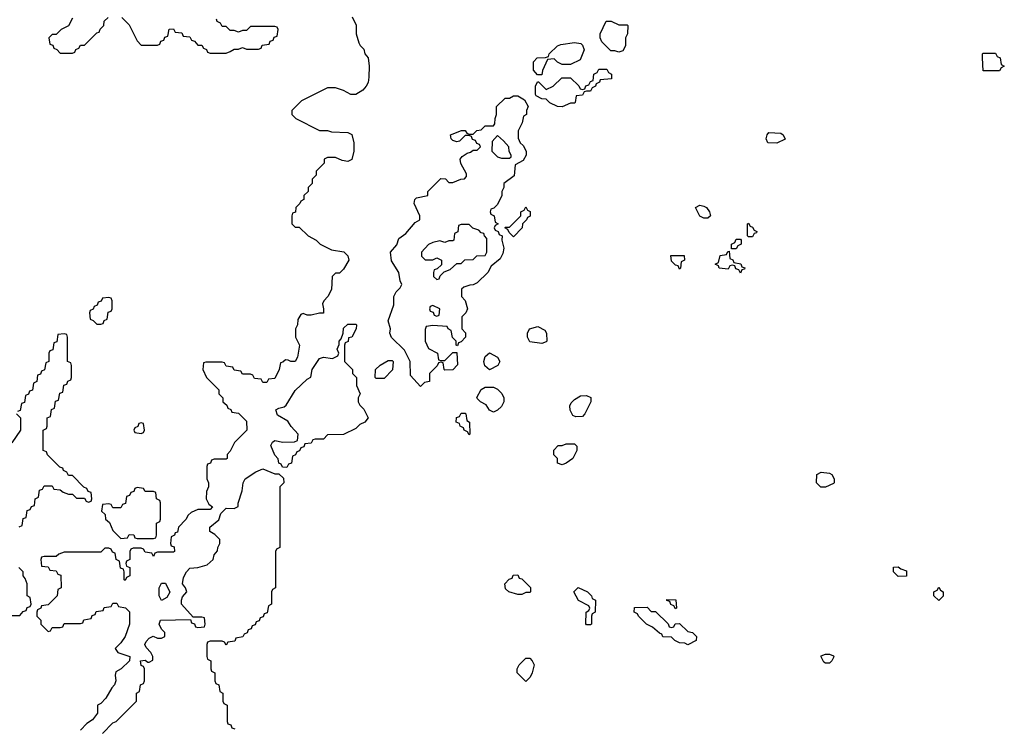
# Model space of a CAD drawing. Header units: inches. Extents: x 2701323 to 2964515, y 494916 to 722124.
# Tile 653 of 656: x 2898250 to 2903114, y 705196 to 708699. Entities that reach past the tile are written whole.
import ezdxf

# ---------------------------------------------------------------- set-up
doc = ezdxf.new("R2010")
doc.units = ezdxf.units.IN
doc.header["$MEASUREMENT"] = 0
doc.layers.add('C8790', color=7, linetype='Continuous')
doc.layers.add('C9700', color=7, linetype='Continuous')

msp = doc.modelspace()

# ---------------------------------------------------------------- linework, layer by layer
at = {"layer": 'C8790', "color": 2, "elevation": 2}
for points in [[(2899892.7, 708712.7), (2899911.6, 708671.6), (2899912, 708630), (2899925.4, 708585.4), (2899931.6, 708571.6), (2899950, 708554), (2899954, 708530), (2899972, 708510), (2899976, 708470), (2899974.4, 708414.4), (2899970.5, 708389.5), (2899961, 708370), (2899944.7, 708350), (2899910, 708329), (2899886, 708330), (2899850, 708348.7), (2899810, 708362), (2899770, 708362), (2899642, 708298), (2899594, 708250), (2899594, 708230), (2899614, 708210), (2899730, 708152), (2899770, 708151.3), (2899790, 708144.7), (2899870, 708142), (2899890, 708132), (2899901, 708090), (2899901, 708050), (2899890, 708008), (2899870, 707998), (2899843.1, 708003.1), (2899810, 708018), (2899770, 708018), (2899754, 708010), (2899754, 707990), (2899714, 707950), (2899714, 707930), (2899694, 707910), (2899694, 707890), (2899674, 707870), (2899674, 707850), (2899654, 707830), (2899654, 707810), (2899638, 707802), (2899634, 707790), (2899614, 707770), (2899612.7, 707747.3), (2899598, 707742), (2899594, 707730), (2899594, 707690), (2899610, 707674), (2899630, 707674), (2899674, 707630), (2899714, 707610), (2899734, 707590), (2899790, 707562), (2899850.9, 707550.9), (2899871, 707531), (2899876, 707510), (2899850, 707466), (2899830, 707446), (2899810, 707446), (2899794, 707430), (2899790, 707366), (2899772, 707330), (2899752, 707310), (2899745.4, 707294.6), (2899751, 707270), (2899750, 707248.7), (2899730, 707248.7), (2899690, 707238), (2899670, 707238), (2899650, 707246), (2899638, 707242), (2899623.6, 707216.4), (2899622, 707190), (2899612, 707170), (2899612, 707130), (2899631.3, 707090), (2899622, 707030), (2899610, 707008.7), (2899588.7, 707008.7), (2899576.4, 707016.4), (2899562, 707018), (2899550, 707006), (2899538, 707002), (2899532, 706970), (2899510, 706926), (2899478, 706922), (2899470, 706906), (2899450, 706906), (2899442, 706922), (2899410, 706926), (2899402, 706942), (2899390, 706946), (2899350, 706946), (2899342, 706962), (2899310, 706966), (2899302, 706982), (2899270, 706986), (2899262, 707002), (2899250, 707006), (2899170, 707006), (2899158, 707002), (2899154, 706970), (2899172, 706930), (2899234, 706870), (2899234, 706850), (2899254, 706830), (2899254, 706810), (2899272.7, 706792.7), (2899278, 706778), (2899292.7, 706772.7), (2899298, 706758), (2899330, 706754), (2899370, 706714), (2899372, 706670), (2899311, 706609), (2899290, 706566), (2899274, 706550), (2899274, 706530), (2899270, 706526), (2899210, 706526), (2899198, 706522), (2899192.7, 706507.3), (2899178, 706502), (2899174, 706490), (2899174, 706430), (2899182, 706410), (2899182, 706390), (2899172.7, 706367.3), (2899171.3, 706330), (2899184.7, 706304.7), (2899202, 706290), (2899190, 706278), (2899130, 706278), (2899096.9, 706263.1), (2899082, 706250), (2899070, 706228), (2899034, 706190), (2899030, 706166), (2899018, 706162), (2899014, 706150), (2898998, 706142), (2898994, 706110), (2898998, 706098), (2899012.7, 706092.7), (2899014, 706070), (2899010, 706066), (2898930, 706066), (2898918, 706062), (2898910, 706046), (2898902, 706062), (2898870, 706066), (2898862, 706082), (2898850, 706086), (2898810, 706086), (2898798, 706082), (2898794, 706070), (2898794, 706030), (2898778, 706022), (2898774, 706010), (2898778, 705998), (2898794, 705990), (2898794, 705950), (2898778, 705942), (2898770, 705926), (2898766, 705930), (2898766, 705970), (2898762, 705982), (2898747.3, 705987.3), (2898742, 706022), (2898726, 706030), (2898722, 706062), (2898707.3, 706067.3), (2898702, 706082), (2898690, 706086), (2898670, 706086), (2898650, 706066), (2898470, 706066), (2898443.6, 706056.4), (2898430, 706046), (2898370, 706046), (2898358, 706042), (2898354, 706030), (2898358, 705998), (2898390, 705994), (2898398, 705978), (2898430, 705974), (2898438, 705958), (2898452.7, 705952.7), (2898454, 705890), (2898438, 705882), (2898434, 705850), (2898390, 705806), (2898358, 705802), (2898354, 705790), (2898338, 705782), (2898334, 705770), (2898334, 705750), (2898354, 705730), (2898354, 705710), (2898390, 705674), (2898402, 705678), (2898410, 705694), (2898450, 705694), (2898462, 705698), (2898470, 705714), (2898550, 705714), (2898562, 705718), (2898567.3, 705732.7), (2898602, 705738), (2898607.3, 705752.7), (2898622, 705758), (2898627.3, 705772.7), (2898662, 705778), (2898667.3, 705792.7), (2898702, 705798), (2898710, 705814), (2898730, 705814), (2898738, 705798), (2898771.6, 705791.6), (2898791.6, 705771.6), (2898792, 705710), (2898771.3, 705650), (2898750, 705618), (2898722, 705590), (2898734, 705570), (2898794, 705550), (2898792, 705530), (2898750.6, 705489.4), (2898724.7, 705475.3), (2898721, 705459), (2898724.7, 705430), (2898718, 705410), (2898704.5, 705395.5), (2898674.4, 705345.6), (2898650, 705318), (2898634, 705310), (2898634, 705270), (2898610, 705238), (2898581, 705219), (2898550, 705186)], [(2898510, 708706), (2898491.2, 708668.9), (2898454, 708650), (2898430, 708626), (2898410, 708626), (2898394, 708610), (2898398, 708578), (2898412.7, 708572.7), (2898418, 708558), (2898432.7, 708552.7), (2898450, 708534), (2898510, 708534), (2898522, 708538), (2898527.3, 708552.7), (2898542, 708558), (2898550, 708574), (2898570, 708574), (2898630, 708634), (2898642, 708638), (2898647.3, 708652.7), (2898666, 708670), (2898667.3, 708692.7), (2898686, 708710)], [(2898754, 708710), (2898790, 708674), (2898830, 708594), (2898850, 708574), (2898930, 708574), (2898942, 708578), (2898947.3, 708592.7), (2898962, 708598), (2898967.3, 708612.7), (2898982, 708618), (2898987.3, 708652.7), (2899010, 708654), (2899018, 708638), (2899050, 708634), (2899058, 708618), (2899090, 708614), (2899098, 708598), (2899112.7, 708592.7), (2899130, 708574), (2899150, 708574), (2899158, 708558), (2899172.7, 708552.7), (2899178, 708538), (2899190, 708534), (2899270, 708534), (2899290, 708542), (2899310, 708554), (2899330, 708554), (2899350, 708562), (2899370, 708554), (2899430, 708554), (2899442, 708558), (2899447.3, 708572.7), (2899482, 708578), (2899487.3, 708592.7), (2899502, 708598), (2899507.3, 708612.7), (2899522, 708618), (2899526, 708650), (2899522, 708662), (2899510, 708666), (2899390, 708666), (2899370, 708646), (2899350, 708646), (2899330, 708638), (2899310, 708646), (2899290, 708646), (2899270, 708666), (2899250, 708666), (2899242, 708682), (2899226, 708690), (2899222, 708702)], [(2898247.3, 706192.7), (2898262, 706198), (2898267.3, 706232.7), (2898282, 706238), (2898287.3, 706272.7), (2898302, 706278), (2898307.3, 706292.7), (2898322, 706298), (2898326, 706330), (2898342, 706338), (2898347.3, 706372.7), (2898362, 706378), (2898370, 706394), (2898410, 706394), (2898418, 706378), (2898450, 706374), (2898463.6, 706363.6), (2898490, 706354), (2898510, 706354), (2898530, 706334), (2898570, 706334), (2898578, 706318), (2898590, 706314), (2898602, 706318), (2898606, 706330), (2898602, 706362), (2898587.3, 706367.3), (2898582, 706382), (2898567.3, 706387.3), (2898510, 706446), (2898490, 706446), (2898482, 706462), (2898466, 706470), (2898462, 706482), (2898447.3, 706487.3), (2898387.3, 706547.3), (2898382, 706562), (2898366, 706570), (2898366, 706670), (2898382, 706678), (2898386, 706690), (2898386, 706730), (2898402, 706738), (2898407.3, 706772.7), (2898422, 706778), (2898427.3, 706812.7), (2898442, 706818), (2898447.3, 706852.7), (2898462, 706858), (2898467.3, 706892.7), (2898482, 706898), (2898487.3, 706912.7), (2898502, 706918), (2898506, 706930), (2898506, 706990), (2898502, 707002), (2898486, 707010), (2898486, 707130), (2898482, 707142), (2898470, 707146), (2898438, 707142), (2898432.7, 707107.3), (2898418, 707102), (2898412.7, 707067.3), (2898398, 707062), (2898394, 707050), (2898394, 707010), (2898378, 707002), (2898372.7, 706967.3), (2898358, 706962), (2898352.7, 706947.3), (2898338, 706942), (2898334, 706910), (2898318, 706902), (2898312.7, 706867.3), (2898298, 706862), (2898292.7, 706847.3), (2898278, 706842), (2898272.7, 706807.3), (2898258, 706802), (2898252.7, 706767.3), (2898238, 706762)], [(2898234, 706750), (2898254, 706730), (2898254, 706670), (2898210, 706608)], [(2898658, 705170), (2898710, 705222), (2898726, 705230), (2898826, 705330), (2898826, 705370), (2898842, 705378), (2898846, 705410), (2898862, 705418), (2898866, 705430), (2898866, 705490), (2898862, 705502), (2898850, 705506), (2898846, 705530), (2898870, 705532), (2898882, 705522), (2898890, 705522), (2898907.3, 705532.7), (2898908, 705550), (2898898, 705570), (2898874.6, 705594.6), (2898868, 705610), (2898874.6, 705625.4), (2898890, 705642), (2898909.1, 705650.9), (2898930, 705642), (2898950, 705642), (2898966, 705650), (2898966, 705670), (2898950, 705686), (2898938, 705710), (2898946, 705730), (2899094, 705734), (2899098, 705718), (2899112.7, 705712.7), (2899118, 705698), (2899130, 705694), (2899162, 705698), (2899166, 705710), (2899162, 705742), (2899150, 705746), (2899106, 705746), (2899049, 705809), (2899048.7, 705830), (2899054.6, 705845.4), (2899075.3, 705870), (2899068.7, 705890), (2899054, 705910), (2899058.6, 705941.4), (2899073.2, 705970), (2899090, 705986.8), (2899130, 705991), (2899176.4, 706003.6), (2899206, 706030), (2899210, 706054), (2899227.3, 706072.7), (2899228, 706090), (2899238, 706110), (2899238, 706130), (2899213.6, 706153.6), (2899188.7, 706168.7), (2899188.7, 706190), (2899232.7, 706227.3), (2899242.7, 706257.3), (2899270, 706284.7), (2899310, 706282), (2899328.4, 706291.6), (2899328.4, 706308.4), (2899348.7, 706370), (2899354, 706410), (2899364, 706430), (2899415.5, 706464.5), (2899450, 706478), (2899510, 706454), (2899530, 706454), (2899552.7, 706432.7), (2899554, 706410), (2899534, 706390), (2899534, 706090), (2899518, 706082), (2899514, 706070), (2899514, 705890), (2899498, 705882), (2899494, 705870), (2899494, 705810), (2899478, 705802), (2899472.7, 705767.3), (2899458, 705762), (2899452.7, 705747.3), (2899438, 705742), (2899432.7, 705727.3), (2899418, 705722), (2899412.7, 705707.3), (2899398, 705702), (2899392.7, 705687.3), (2899378, 705682), (2899372.7, 705667.3), (2899358, 705662), (2899352.7, 705647.3), (2899318, 705642), (2899312.7, 705627.3), (2899278, 705622), (2899270, 705606), (2899262, 705622), (2899250, 705626), (2899190, 705626), (2899178, 705622), (2899174, 705610), (2899174, 705550), (2899178, 705538), (2899194, 705530), (2899194, 705490), (2899198, 705478), (2899214, 705470), (2899214, 705430), (2899218, 705418), (2899234, 705410), (2899238, 705378), (2899254, 705370), (2899254, 705330), (2899258, 705318), (2899274, 705310), (2899274, 705230), (2899278, 705218), (2899292.7, 705212.7), (2899298, 705198), (2899312.7, 705192.7)], [(2898210, 705754), (2898250, 705754), (2898267.3, 705772.7), (2898282, 705778), (2898287.3, 705792.7), (2898302, 705798), (2898306, 705810), (2898302, 705842), (2898286, 705850), (2898286, 705910), (2898276.4, 705936.4), (2898266, 705950), (2898266, 705970), (2898246, 705990)]]:
    msp.add_lwpolyline(points, dxfattribs=at)
for points in [[(2898690, 707326), (2898658, 707322), (2898652.7, 707307.3), (2898638, 707302), (2898632.7, 707287.3), (2898618, 707282), (2898612.7, 707267.3), (2898598, 707262), (2898594, 707250), (2898598, 707218), (2898612.7, 707212.7), (2898630, 707194), (2898650, 707194), (2898662, 707198), (2898667.3, 707212.7), (2898682, 707218), (2898687.3, 707252.7), (2898702, 707258), (2898706, 707270), (2898706, 707310), (2898702, 707322)], [(2899570, 706486), (2899547.3, 706487.3), (2899542, 706502), (2899530, 706506), (2899527.3, 706527.3), (2899510, 706546), (2899490, 706594), (2899498, 706610), (2899510, 706618), (2899550, 706611.3), (2899607.3, 706612.7), (2899622, 706618), (2899626, 706650), (2899590, 706688), (2899574, 706714), (2899524.1, 706744.1), (2899515.3, 706770), (2899530, 706778.8), (2899555.5, 706784.5), (2899566.3, 706793.7), (2899610, 706866), (2899670, 706922), (2899688.4, 706931.6), (2899694, 706970), (2899730, 707024.7), (2899750, 707030.8), (2899795.3, 707024.7), (2899822, 707038), (2899826, 707050), (2899818, 707070), (2899827.3, 707092.7), (2899828, 707110), (2899838, 707122), (2899848, 707150), (2899850, 707174), (2899870, 707194), (2899910, 707194), (2899914, 707190), (2899912, 707170), (2899890.9, 707129.1), (2899874, 707126), (2899871.6, 707108.4), (2899858, 707102), (2899854, 707090), (2899854, 707010), (2899894, 706970), (2899894, 706950), (2899914, 706930), (2899914, 706890), (2899932, 706850), (2899922, 706830), (2899922, 706810), (2899930, 706794), (2899950, 706774), (2899972, 706730), (2899954, 706710), (2899930, 706698), (2899910, 706678), (2899850, 706648), (2899770, 706646), (2899750, 706626), (2899710, 706626), (2899698, 706622), (2899690, 706606), (2899658, 706602), (2899652.7, 706587.3), (2899638, 706582), (2899632.7, 706567.3), (2899618, 706562), (2899612.7, 706547.3), (2899598, 706542), (2899592.7, 706507.3), (2899578, 706502)], [(2898850, 706706), (2898838, 706702), (2898832.7, 706687.3), (2898818, 706682), (2898814, 706670), (2898818, 706658), (2898850, 706654), (2898862, 706658), (2898866, 706670), (2898862, 706702)], [(2898830, 706386), (2898818, 706382), (2898812.7, 706367.3), (2898798, 706362), (2898792.7, 706347.3), (2898778, 706342), (2898772.7, 706307.3), (2898758, 706302), (2898750, 706286), (2898710, 706286), (2898702, 706302), (2898690, 706306), (2898658, 706302), (2898654, 706270), (2898672.7, 706252.7), (2898674, 706230), (2898692.7, 706212.7), (2898710, 706174), (2898750, 706134), (2898782, 706138), (2898790, 706154), (2898812.7, 706152.7), (2898818, 706138), (2898830, 706134), (2898910, 706134), (2898922, 706138), (2898926, 706150), (2898926, 706210), (2898942, 706218), (2898946, 706230), (2898946, 706310), (2898942, 706322), (2898926, 706330), (2898922, 706362), (2898910, 706366), (2898870, 706366), (2898862, 706382)], [(2898950, 705828), (2898938, 705850), (2898938, 705890), (2898950, 705914), (2898970, 705914), (2898991.2, 705868.9), (2898976.9, 705843.1)]]:
    msp.add_lwpolyline(points, close=True, dxfattribs=at)
at = {"layer": 'C9700', "color": 2, "elevation": 2}
for points in [[(2901210, 708674), (2901250, 708674), (2901254, 708670), (2901252, 708630), (2901242, 708610), (2901242, 708570), (2901230, 708546), (2901210, 708538), (2901190, 708546), (2901170, 708546), (2901126, 708590), (2901118, 708610), (2901118, 708630), (2901147.3, 708692.7), (2901171.6, 708691.6)], [(2900930, 708478), (2900906, 708490), (2900890, 708506), (2900858, 708502), (2900832.7, 708447.3), (2900830, 708426), (2900807.3, 708427.3), (2900788.8, 708448.9), (2900788.4, 708491.6), (2900806, 708510), (2900847.3, 708512.7), (2900862, 708518), (2900866, 708530), (2900906, 708570), (2900923.1, 708576.9), (2900990, 708586), (2901022, 708582), (2901030, 708574), (2901038, 708550), (2901018.8, 708501.2), (2900970, 708478)], [(2903010, 708446), (2903006, 708510), (2903006, 708530), (2903010, 708534), (2903070, 708534), (2903078, 708518), (2903094, 708510), (2903098, 708478), (2903114, 708470), (2903098, 708462), (2903090, 708446)], [(2900930, 708268), (2900906, 708270), (2900868.4, 708288.4), (2900850, 708306), (2900828.4, 708308.4), (2900802, 708322), (2900798, 708330), (2900798, 708370), (2900807.3, 708392.7), (2900812.7, 708392.7), (2900850, 708354), (2900886, 708370), (2900928.4, 708411.6), (2900970, 708412), (2901012.7, 708372.7), (2901018, 708358), (2901030, 708354), (2901042, 708358), (2901047.3, 708372.7), (2901062, 708378), (2901070, 708394), (2901082, 708398), (2901086, 708430), (2901102, 708438), (2901110, 708454), (2901150, 708454), (2901158, 708438), (2901174, 708430), (2901172.7, 708407.3), (2901118, 708402), (2901114, 708390), (2901098, 708382), (2901094, 708370), (2901078, 708362), (2901070, 708346), (2901050, 708346), (2901038, 708342), (2901030, 708326), (2900998, 708322), (2900994, 708290), (2900990, 708286), (2900970, 708286)], [(2900412.7, 707087.3), (2900406, 707090), (2900406, 707110), (2900388.4, 707128.4), (2900382, 707162), (2900366, 707170), (2900362, 707182), (2900290, 707188), (2900258, 707182), (2900252.7, 707167.3), (2900252, 707110), (2900270, 707074), (2900314, 707050), (2900318, 707018), (2900330, 707014), (2900350, 707014), (2900390, 707054), (2900410, 707054), (2900412.7, 706992.7), (2900390, 706968), (2900350, 706966), (2900346, 706970), (2900342, 707002), (2900330, 707006), (2900318, 707002), (2900312.7, 706987.3), (2900274, 706950), (2900274, 706910), (2900250, 706906), (2900230, 706886), (2900180.4, 706940.4), (2900178, 707010), (2900150, 707066), (2900087.3, 707127.3), (2900078, 707150), (2900082, 707170), (2900069.2, 707210.8), (2900098, 707290), (2900098, 707330), (2900110, 707354), (2900130, 707374), (2900138, 707390), (2900128.7, 707408.7), (2900122, 707450), (2900086.3, 707506.3), (2900082, 707550), (2900113.6, 707586.4), (2900123.1, 707616.9), (2900157.2, 707642.8), (2900203.1, 707696.9), (2900226, 707710), (2900226, 707730), (2900199, 707790), (2900202, 707810), (2900210, 707818), (2900266, 707830), (2900266, 707850), (2900330, 707914), (2900352.7, 707912.7), (2900370, 707894), (2900390, 707894), (2900428.4, 707911.6), (2900447.3, 707912.7), (2900456.4, 707923.6), (2900456.4, 707936.4), (2900428.4, 707988.4), (2900426, 708010), (2900436.4, 708023.6), (2900460.4, 708039.6), (2900476.4, 708043.6), (2900490, 708054), (2900510, 708054), (2900526, 708070), (2900522, 708082), (2900507.3, 708087.3), (2900502, 708102), (2900487.3, 708107.3), (2900482, 708122), (2900470, 708126), (2900450, 708126), (2900422, 708098), (2900410, 708095.3), (2900390, 708102), (2900382, 708110), (2900378, 708130), (2900431.6, 708151.6), (2900450, 708152), (2900458, 708138), (2900470, 708134), (2900490, 708134), (2900508.4, 708151.6), (2900530, 708154), (2900550, 708174), (2900590, 708174), (2900596.4, 708183.6), (2900598, 708210), (2900606, 708230), (2900606, 708270), (2900648.4, 708311.6), (2900670, 708312), (2900690, 708322), (2900710, 708322), (2900743.6, 708303.6), (2900762, 708270), (2900754, 708250), (2900754, 708230), (2900738, 708222), (2900732, 708190), (2900712, 708150), (2900712.7, 708112.7), (2900722, 708090), (2900736.9, 708076.9), (2900752, 708050), (2900752, 708030), (2900736.9, 708003.1), (2900698, 707982), (2900692.7, 707927.3), (2900642, 707890), (2900642, 707870), (2900632, 707850), (2900632, 707830), (2900610, 707786), (2900592.7, 707767.3), (2900578, 707762), (2900574, 707750), (2900578, 707738), (2900594, 707730), (2900598, 707698), (2900614, 707690), (2900598, 707682), (2900594, 707670), (2900598, 707658), (2900612.7, 707652.7), (2900618, 707638), (2900634, 707630), (2900632, 707610), (2900642, 707570), (2900636.9, 707543.1), (2900623.6, 707516.4), (2900579.6, 707480.4), (2900562, 707450), (2900510, 707398), (2900490, 707388), (2900472.7, 707387.3), (2900443.6, 707376.4), (2900432.7, 707367.3), (2900432, 707330), (2900451, 707311), (2900462, 707270), (2900454, 707250), (2900434, 707230), (2900434, 707170), (2900451.6, 707151.6), (2900452, 707130), (2900430, 707106), (2900418, 707102)], [(2900610, 708126), (2900583.6, 708096.4), (2900582, 708050), (2900610, 708022), (2900630, 708014), (2900670, 708014), (2900678, 708022), (2900678, 708030), (2900668, 708048), (2900666, 708070), (2900640.4, 708100.4)], [(2901990, 708088.7), (2901946, 708090), (2901938, 708110), (2901942, 708130), (2901950, 708142), (2902010, 708138), (2902022, 708130), (2902031, 708109)], [(2900690, 707626), (2900667.3, 707647.3), (2900662, 707662), (2900646, 707670), (2900650, 707674), (2900670, 707674), (2900678, 707682), (2900726, 707730), (2900726, 707750), (2900742, 707758), (2900750, 707774), (2900758, 707758), (2900771.6, 707751.6), (2900771.6, 707728.4), (2900758, 707722), (2900754, 707710), (2900734, 707690), (2900732, 707670)], [(2901630, 707718), (2901610, 707728), (2901588.8, 707771.1), (2901610, 707782), (2901630, 707778), (2901642, 707770), (2901658, 707750), (2901662, 707730), (2901650, 707718)], [(2900470, 707686), (2900430, 707686), (2900418, 707682), (2900414, 707650), (2900398, 707642), (2900394, 707610), (2900390, 707606), (2900370, 707606), (2900350, 707598), (2900326, 707606), (2900290, 707598), (2900270, 707588), (2900234, 707550), (2900234, 707530), (2900252.7, 707512.7), (2900290, 707512), (2900310, 707522), (2900334, 707510), (2900332.7, 707487.3), (2900312.7, 707467.3), (2900298, 707462), (2900294, 707450), (2900294, 707430), (2900310, 707414), (2900322, 707418), (2900327.3, 707432.7), (2900347.3, 707452.7), (2900376.4, 707463.6), (2900410, 707494), (2900430, 707494), (2900448.4, 707511.6), (2900490, 707514), (2900508.4, 707531.6), (2900550, 707534), (2900558, 707550), (2900558, 707618), (2900546, 707630), (2900542, 707642), (2900530, 707646), (2900518, 707658), (2900488.4, 707668.4)], [(2901850, 707626), (2901846, 707630), (2901846, 707690), (2901850, 707694), (2901858, 707678), (2901870, 707674), (2901878, 707658), (2901891.6, 707651.6), (2901890, 707646), (2901878, 707642), (2901870, 707626)], [(2901766, 707566), (2901766, 707590), (2901782, 707598), (2901790, 707614), (2901810, 707614), (2901814, 707610), (2901814, 707590), (2901798, 707582), (2901790, 707566)], [(2901510, 707466), (2901502, 707482), (2901490, 707486), (2901470, 707506), (2901467.3, 707532.7), (2901532.7, 707532.7), (2901534, 707510), (2901518, 707502), (2901514, 707470)], [(2901810, 707446), (2901802, 707462), (2901787.3, 707467.3), (2901782, 707482), (2901770, 707486), (2901758, 707482), (2901750, 707466), (2901706, 707470), (2901702, 707482), (2901686, 707490), (2901702, 707498), (2901710, 707534), (2901742, 707538), (2901747.3, 707552.7), (2901754, 707554), (2901758, 707518), (2901772.7, 707512.7), (2901778, 707498), (2901812.7, 707492.7), (2901818, 707478), (2901831.6, 707471.6), (2901830, 707466), (2901818, 707462)], [(2900290, 707286), (2900278, 707282), (2900274, 707270), (2900278, 707258), (2900292.7, 707252.7), (2900298, 707238), (2900310, 707234), (2900322, 707238), (2900326, 707270)], [(2900830, 707098), (2900770, 707106), (2900758, 707130), (2900758, 707150), (2900768, 707170), (2900810, 707182), (2900843.6, 707163.6), (2900852, 707150), (2900854, 707110), (2900850, 707106)], [(2900570, 706968), (2900548.4, 706988.4), (2900542, 707010), (2900550, 707034), (2900570, 707052), (2900610, 707031.3), (2900622, 707010), (2900611.2, 706988.9)], [(2900010, 706926), (2900006, 706930), (2900008, 706970), (2900030, 706992), (2900070, 707014), (2900090, 707014), (2900094, 707010), (2900091.6, 706968.4), (2900050, 706926)], [(2900590, 706758), (2900570, 706768), (2900554.6, 706794.6), (2900526, 706810), (2900510, 706826), (2900508.4, 706831.6), (2900528.8, 706871.1), (2900550, 706882), (2900590, 706882), (2900610, 706872), (2900630.9, 706850.9), (2900642, 706830), (2900642, 706810), (2900630, 706786), (2900610, 706768)], [(2900996.4, 706736.4), (2900982, 706742), (2900968.4, 706768.4), (2900968, 706790), (2900974.6, 706805.4), (2900990, 706822), (2901020.4, 706839.6), (2901050, 706842), (2901071.3, 706831.3), (2901072, 706810), (2901042, 706750), (2901030, 706738)], [(2900470, 706646), (2900462, 706662), (2900446, 706670), (2900442, 706682), (2900426, 706690), (2900422, 706702), (2900406, 706710), (2900407.3, 706732.7), (2900422, 706738), (2900430, 706754), (2900450, 706754), (2900454, 706750), (2900458, 706718), (2900472, 706710), (2900474, 706650)], [(2900930, 706498), (2900907.3, 706507.3), (2900906, 706530), (2900888.4, 706548.4), (2900888.4, 706571.6), (2900910, 706594), (2900930, 706594), (2900950, 706602), (2900990, 706602), (2901002, 706590), (2901002, 706570), (2900982, 706530), (2900950, 706506)], [(2902208, 706388), (2902186, 706410), (2902188, 706450), (2902210, 706462), (2902250, 706458), (2902262, 706450), (2902274, 706430), (2902274, 706410), (2902270, 706406), (2902230, 706388)], [(2902590, 705946), (2902566, 705970), (2902567.3, 705992.7), (2902590, 705994), (2902603.6, 705983.6), (2902630, 705974), (2902630, 705948)], [(2900710, 705858), (2900666, 705870), (2900650, 705886), (2900646, 705910), (2900667.3, 705932.7), (2900682, 705938), (2900687.3, 705952.7), (2900710, 705954), (2900718, 705938), (2900730, 705934), (2900772.7, 705892.7), (2900774, 705870), (2900770, 705868), (2900750, 705868), (2900730, 705858)], [(2901050, 705708), (2901047.3, 705712.7), (2901048, 705770), (2901062, 705778), (2901066, 705790), (2901062, 705802), (2901010, 705828), (2900988, 705870), (2901008.4, 705891.6), (2901054, 705870), (2901074, 705850), (2901078, 705838), (2901094, 705830), (2901092, 705770), (2901078, 705762), (2901074, 705750), (2901074, 705710), (2901070, 705708)], [(2902790, 705828), (2902766, 705850), (2902766, 705870), (2902782, 705878), (2902790, 705894), (2902798, 705878), (2902812, 705870), (2902811.6, 705848.4)], [(2901490, 705786), (2901482, 705802), (2901467.3, 705807.3), (2901462, 705822), (2901447.3, 705827.3), (2901447.3, 705832.7), (2901491.2, 705831.1), (2901494, 705790)], [(2901370, 705774), (2901390, 705774), (2901452.7, 705712.7), (2901458, 705698), (2901470, 705694), (2901482, 705698), (2901487.3, 705712.7), (2901510, 705714), (2901550, 705674), (2901574, 705670), (2901594, 705650), (2901592, 705630), (2901550, 705608), (2901536.4, 705616.4), (2901510, 705618), (2901486, 705630), (2901470, 705646), (2901427.3, 705647.3), (2901422, 705662), (2901410, 705666), (2901376.4, 705696.4), (2901346, 705710), (2901306, 705750), (2901302, 705762), (2901286, 705770), (2901287.3, 705792.7), (2901350, 705794)], [(2900750, 705428), (2900708, 705470), (2900708, 705490), (2900718, 705510), (2900750, 705542), (2900770, 705542), (2900782, 705530), (2900791.2, 705508.9), (2900782, 705470), (2900771.6, 705448.4)], [(2902230, 705518), (2902223.1, 705523.1), (2902208.4, 705548.4), (2902210, 705554), (2902230, 705562), (2902250, 705562), (2902270, 705554), (2902271.6, 705548.4), (2902262, 705530), (2902250, 705518)]]:
    msp.add_lwpolyline(points, close=True, dxfattribs=at)

doc.saveas('drawing.dxf')
